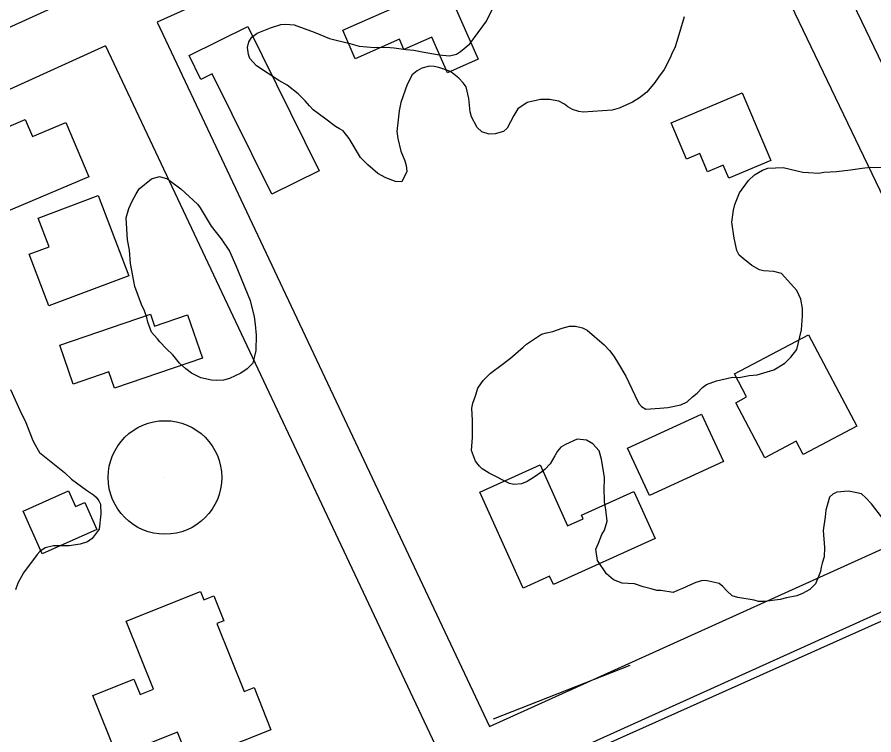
# Model space of a CAD drawing. Extents: x 3187622 to 3225504, y 800805 to 826213.
# Drawn here: x 3198137.7 to 3198589.9, y 813422.6 to 813801.7 of the extents above; entities that cross this region are included whole.
import ezdxf

# ---------------------------------------------------------------- set-up
doc = ezdxf.new("R2010")
doc.units = 0
for name, color, linetype in [('V-BLDG-OTLN', 7, 'Continuous'), ('V-DOMW-TANK', 7, 'Continuous'), ('V-ROAD-CNTR', 7, 'Continuous'), ('V-SITE-VEGE', 7, 'Continuous'), ('V-TOPO-SHOR', 7, 'Continuous')]:
    doc.layers.add(name, color=color, linetype=linetype)

msp = doc.modelspace()

# ---------------------------------------------------------------- linework, layer by layer
at = {"layer": 'V-BLDG-OTLN'}
for points in [[(3198380.98, 813779.44), (3198364.84, 813772.34), (3198356.57, 813791.15), (3198341.79, 813784.65), (3198339.45, 813789.99), (3198316.1, 813779.73), (3198309.5, 813794.74), (3198343.13, 813809.52), (3198340.64, 813815.2), (3198361.28, 813824.27)], [(3198272.12, 813708.11), (3198240.69, 813771.79), (3198234.68, 813768.83), (3198228.43, 813781.5), (3198259.44, 813796.81), (3198297.13, 813720.46)], [(3198482.94, 813745.84), (3198520.4, 813761.7), (3198535.53, 813725.98), (3198513.31, 813716.57), (3198510.38, 813723.47), (3198502.09, 813719.96), (3198497.99, 813729.62), (3198491.05, 813726.69)], [(3198129.42, 813697.87), (3198117.37, 813726.41), (3198130.5, 813731.95), (3198126.64, 813741.08), (3198141.97, 813747.56), (3198145.75, 813738.6), (3198163.35, 813746.03), (3198175.47, 813717.32)], [(3198148.83, 813695.5), (3198180.47, 813707.5), (3198196.54, 813665.11), (3198154.41, 813649.14), (3198144.05, 813676.45), (3198154.55, 813680.42)], [(3198160.14, 813628.5), (3198208, 813644.82), (3198210.17, 813638.47), (3198227.68, 813644.45), (3198235.49, 813621.56), (3198189.03, 813605.71), (3198186.08, 813614.37), (3198167.16, 813607.92)], [(3198580.91, 813585.61), (3198552.54, 813570.67), (3198548.86, 813577.67), (3198532.27, 813568.94), (3198516.95, 813598.06), (3198522.71, 813601.09), (3198516.27, 813613.33), (3198555.47, 813633.96)], [(3198471.4, 813549.02), (3198459.88, 813573.96), (3198498.93, 813592.01), (3198510.45, 813567.06)], [(3198404.77, 813500.11), (3198381.87, 813550.75), (3198413.7, 813565.15), (3198428.23, 813533.03), (3198436.44, 813536.75), (3198435.61, 813538.58), (3198463.22, 813551.07), (3198474.42, 813526.32), (3198420.72, 813502.04), (3198418.74, 813506.42)], [(3198150.84, 813518.27), (3198140.79, 813540.84), (3198164.78, 813551.52), (3198168.49, 813543.18), (3198173.35, 813545.34), (3198179.68, 813531.11)], [(3198271.62, 813425.35), (3198228.7, 813408.18), (3198222.33, 813424.1), (3198190.45, 813411.35), (3198177.64, 813443.36), (3198199.29, 813452.02), (3198202.56, 813443.87), (3198209.66, 813446.71), (3198195.28, 813482.67), (3198234.54, 813498.37), (3198236.29, 813493.99), (3198241.52, 813496.09), (3198246.79, 813482.91), (3198243.14, 813481.44), (3198257.53, 813445.47), (3198262.74, 813447.55)]]:
    msp.add_lwpolyline(points, close=True, dxfattribs=at)
at = {"layer": 'V-DOMW-TANK'}
msp.add_line((3198215.71, 813558.56), (3198215.71, 813558.56), dxfattribs=at)
msp.add_circle((3198215.71, 813558.56), 30, dxfattribs=at)
at = {"layer": 'V-ROAD-CNTR'}
for points in [[(3198872.84, 814124.83), (3198527.35, 813974.12), (3198211.02, 813831.66), (3197918.26, 813698.51)], [(3198517.45, 813937.07), (3198695.47, 813566.35)], [(3198490.21, 813924.49), (3198211.56, 813799)], [(3198490.21, 813924.49), (3198668.07, 813554.11)], [(3198211.56, 813799), (3198387.04, 813426.95)], [(3198184.27, 813786.53), (3197930.68, 813671.2)], [(3198184.27, 813786.53), (3198359.81, 813414.36)], [(3198387.04, 813426.95), (3198668.07, 813554.11)], [(3197889.27, 813176.52), (3198355.94, 813379.95), (3198672.09, 813522.99), (3198716.33, 813542.83)]]:
    msp.add_lwpolyline(points, dxfattribs=at)
at = {"layer": 'V-SITE-VEGE'}
for points in [[(3198328.09, 813719.15), (3198322.73, 813723.66), (3198318.92, 813727.63), (3198312.88, 813737.61), (3198309.84, 813741.56), (3198307.79, 813742.64), (3198305.74, 813743.97), (3198299.85, 813748.24), (3198293.97, 813752.77), (3198291.93, 813754.88), (3198289.65, 813757.52), (3198286.08, 813761.22), (3198280.2, 813765.75), (3198275.84, 813768.17), (3198264.05, 813775.92), (3198260.5, 813779.88), (3198259.76, 813781.97), (3198259.31, 813785.61), (3198259.89, 813788.72), (3198261.49, 813791.02), (3198264.39, 813793.3), (3198271.45, 813796.02), (3198276.93, 813797.73), (3198279.53, 813797.94), (3198283.94, 813797.59), (3198294.5, 813793.76), (3198302.48, 813790.49), (3198313.33, 813787.68), (3198318.23, 813786.29), (3198326.26, 813785.62), (3198332.49, 813785.76), (3198336.64, 813785.42), (3198342.85, 813784.52), (3198347, 813784.18), (3198351.39, 813783.32), (3198360.45, 813781.84), (3198365.88, 813781.22), (3198369.54, 813782.19), (3198371.63, 813783.45), (3198376.64, 813787.5), (3198385.44, 813799.53), (3198388.41, 813805.7)], [(3198489.81, 813801.92), (3198485.93, 813788.76), (3198484.82, 813785.41), (3198483.47, 813782.84), (3198482.39, 813780.27), (3198479.15, 813774.1), (3198476.22, 813770.01), (3198474.35, 813767.19), (3198470.1, 813762.08), (3198466.14, 813759.04), (3198462.47, 813756.78), (3198455.4, 813753.54), (3198451.75, 813752.57), (3198436.42, 813751.57), (3198434.09, 813751.88), (3198430.73, 813752.98), (3198428.43, 813754.32), (3198426.63, 813755.65), (3198423.55, 813757.27), (3198418.64, 813758.14), (3198413.97, 813758.23), (3198406.93, 813756.55), (3198401.93, 813753.28), (3198399.79, 813749.68), (3198396.29, 813743), (3198394.44, 813741.22), (3198390, 813740.01), (3198386.88, 813739.81), (3198383.02, 813741.18), (3198380.46, 813743.31), (3198377.46, 813749.08), (3198376.73, 813751.68), (3198376.09, 813758.7), (3198374.65, 813764.96), (3198373.14, 813767.07), (3198370.85, 813769.45), (3198366.5, 813772.9), (3198360.31, 813775.1), (3198357.73, 813775.67), (3198355.4, 813775.71), (3198351.23, 813774.76), (3198348.86, 813773.24), (3198346.23, 813771.22), (3198343.53, 813766.08), (3198340.23, 813756.54), (3198339.37, 813752.15), (3198338.76, 813747.49), (3198338.12, 813741.27), (3198338.57, 813737.63), (3198340.26, 813730.85), (3198342.24, 813725.88), (3198342.96, 813723.27), (3198343.42, 813720.15), (3198340.72, 813714.75), (3198337.35, 813714.82), (3198332.2, 813716.73), (3198328.09, 813719.15)], [(3198444.48, 813523.82), (3198446.38, 813528.46), (3198447.72, 813530.77), (3198449.11, 813535.41), (3198448.45, 813541.65), (3198447.75, 813545.56), (3198447.79, 813547.64), (3198447.6, 813551.53), (3198447.74, 813558.53), (3198446.11, 813568.17), (3198444.9, 813572.6), (3198441.6, 813576.3), (3198438.26, 813578.18), (3198433.34, 813578.79), (3198427.06, 813576.06), (3198424.7, 813574.55), (3198422.84, 813572.51), (3198421.49, 813569.94), (3198419.07, 813565.83), (3198416.16, 813562.78), (3198414.58, 813561.51), (3198410.63, 813558.73), (3198406.96, 813556.47), (3198403.82, 813555.23), (3198399.92, 813554.79), (3198397.59, 813555.35), (3198386.8, 813560.75), (3198383.21, 813563.15), (3198381.68, 813564.48), (3198379.65, 813567.11), (3198377.43, 813572.87), (3198378.08, 813579.6), (3198377.99, 813588.69), (3198377.6, 813595.18), (3198378.17, 813597.77), (3198379.54, 813601.63), (3198380.92, 813605.76), (3198383.59, 813609.86), (3198387.29, 813613.42), (3198388.88, 813614.69), (3198392.3, 813617.22), (3198398.09, 813621.52), (3198404.69, 813627.36), (3198406.54, 813628.88), (3198414.43, 813634.18), (3198417.04, 813634.91), (3198420.42, 813635.62), (3198425.39, 813637.34), (3198429.3, 813638.56), (3198432.42, 813638.5), (3198436.03, 813637.65), (3198438.6, 813636.3), (3198447.54, 813628.61), (3198450.33, 813625.7), (3198452.61, 813622.54), (3198455.13, 813618.6), (3198458.9, 813612.04), (3198463.63, 813602.08), (3198465.88, 813597.63), (3198467.15, 813596.05), (3198469.46, 813594.71), (3198476.99, 813595.08), (3198481.15, 813595.52), (3198487.93, 813596.94), (3198491.33, 813598.44), (3198494.24, 813601.23), (3198496.61, 813603.01), (3198499.52, 813606.06), (3198501.63, 813607.58), (3198506.86, 813609.55), (3198515.2, 813611.47), (3198518.83, 813611.4), (3198524.04, 813612.34), (3198528.2, 813612.78), (3198537.07, 813615.46), (3198542.85, 813618.98), (3198546.02, 813622.03), (3198549.22, 813626.12), (3198551.75, 813636.46), (3198552.16, 813643.97), (3198552.23, 813647.86), (3198551.29, 813652.81), (3198549.3, 813657.26), (3198541.17, 813666.24), (3198537.04, 813667.36), (3198531.6, 813667.73), (3198529.53, 813668.29), (3198525.42, 813670.44), (3198520.82, 813674.16), (3198518.78, 813676.02), (3198517.53, 813678.38), (3198516.1, 813684.9), (3198514.96, 813693.48), (3198515.87, 813699.69), (3198516.44, 813702.79), (3198518.9, 813708.97), (3198523.69, 813715.37), (3198526.87, 813718.42), (3198531.07, 813720.94), (3198533.94, 813721.92), (3198541.99, 813722.28)], [(3198541.99, 813722.28), (3198549.48, 813720.58), (3198552.32, 813719.75), (3198555.44, 813719.69), (3198560.88, 813719.32), (3198563.48, 813719.79), (3198570.24, 813720.18), (3198577.52, 813721.08), (3198583.77, 813722), (3198588.19, 813722.43), (3198596.49, 813722.27)], [(3198134.11, 813605.07), (3198139.09, 813594.08), (3198142.34, 813587.53), (3198145.54, 813578.9), (3198146.54, 813577.07), (3198149.56, 813571.82), (3198154.67, 813567.57), (3198162.59, 813561.19), (3198166.41, 813557.74), (3198174.34, 813551.88), (3198177.93, 813549.47), (3198179.46, 813548.15), (3198180.73, 813546.31), (3198181.73, 813544.47), (3198181.89, 813539.27), (3198180.95, 813531.25), (3198177.23, 813526.39), (3198174.86, 813524.62), (3198170.94, 813523.4), (3198165.21, 813522.47), (3198156.9, 813522.37), (3198152.48, 813521.42), (3198149.58, 813519.4), (3198148.25, 813517.86), (3198141.06, 813508.14), (3198138.1, 813502.75), (3198136.73, 813499.14)], [(3198593.96, 813537.8), (3198588.65, 813544.65), (3198585.6, 813547.83), (3198583.3, 813549.95), (3198580.98, 813550.51), (3198576.58, 813551.37), (3198570.34, 813550.72), (3198568.24, 813549.72), (3198566.4, 813548.2), (3198564.45, 813541.23), (3198564.12, 813537.86), (3198563.2, 813530.61), (3198563.81, 813521.52), (3198563.71, 813516.59), (3198562.61, 813513.24), (3198562.05, 813511.17), (3198561.75, 813508.84), (3198559.02, 813502.41), (3198556.11, 813499.35), (3198552.18, 813497.35), (3198549.3, 813496.11), (3198543.83, 813494.91), (3198540.44, 813494.2), (3198532.12, 813493.07), (3198529, 813493.12), (3198526.68, 813493.69), (3198518.14, 813495.15), (3198515.04, 813495.99), (3198512.24, 813498.64), (3198510.21, 813501.01), (3198508.16, 813502.61), (3198501.96, 813504.03), (3198499.37, 813504.08), (3198495.98, 813503.1), (3198493.1, 813501.86), (3198488.91, 813499.87), (3198486.29, 813498.88), (3198483.94, 813497.89), (3198477.47, 813498.79), (3198475.39, 813498.83), (3198472.29, 813499.67), (3198468.17, 813500.79), (3198463.53, 813502.44), (3198460.15, 813502.5), (3198457.05, 813502.82), (3198452.41, 813504.46), (3198448.83, 813507.65), (3198444.04, 813514.75), (3198443.12, 813520.73), (3198444.48, 813523.82)]]:
    msp.add_lwpolyline(points, dxfattribs=at)
msp.add_lwpolyline([(3198199.78, 813659.34), (3198199.31, 813662.21), (3198197.42, 813671.58), (3198197.03, 813678.6), (3198195.84, 813684.07), (3198195.29, 813695.76), (3198196.68, 813700.67), (3198198.31, 813704.53), (3198200.46, 813708.38), (3198202.07, 813710.94), (3198208.66, 813716.26), (3198212.84, 813717.48), (3198216.97, 813716.36), (3198219.27, 813714.5), (3198224.13, 813711.04), (3198232.8, 813702.82), (3198234.32, 813700.98), (3198240.1, 813691.26), (3198245.42, 813684.67), (3198249.71, 813678.1), (3198253.19, 813670.51), (3198260.62, 813651.94), (3198262.79, 813643.33), (3198263.23, 813639.43), (3198263.9, 813633.71), (3198263.75, 813625.67), (3198262.06, 813618.95), (3198259.14, 813615.9), (3198255.73, 813613.63), (3198249.7, 813610.89), (3198246.57, 813609.91), (3198242.94, 813609.72), (3198240.35, 813610.03), (3198234.66, 813611.18), (3198229.77, 813613.61), (3198226.71, 813616), (3198223.39, 813618.92), (3198219.84, 813623.4), (3198216.53, 813626.58), (3198212.97, 813630.28), (3198211.7, 813631.86), (3198209.92, 813633.71), (3198208.65, 813635.3), (3198206.68, 813640.53), (3198206.21, 813643.13), (3198204.98, 813646.53), (3198203.23, 813649.93)], close=True, dxfattribs=at)
at = {"layer": 'V-TOPO-SHOR'}
for p, q in [((3198288.81, 813346.21), (3198708.38, 813534.11)), ((3198389.2, 813431.15), (3198461.27, 813459.46))]:
    msp.add_line(p, q, dxfattribs=at)

doc.saveas('drawing.dxf')
